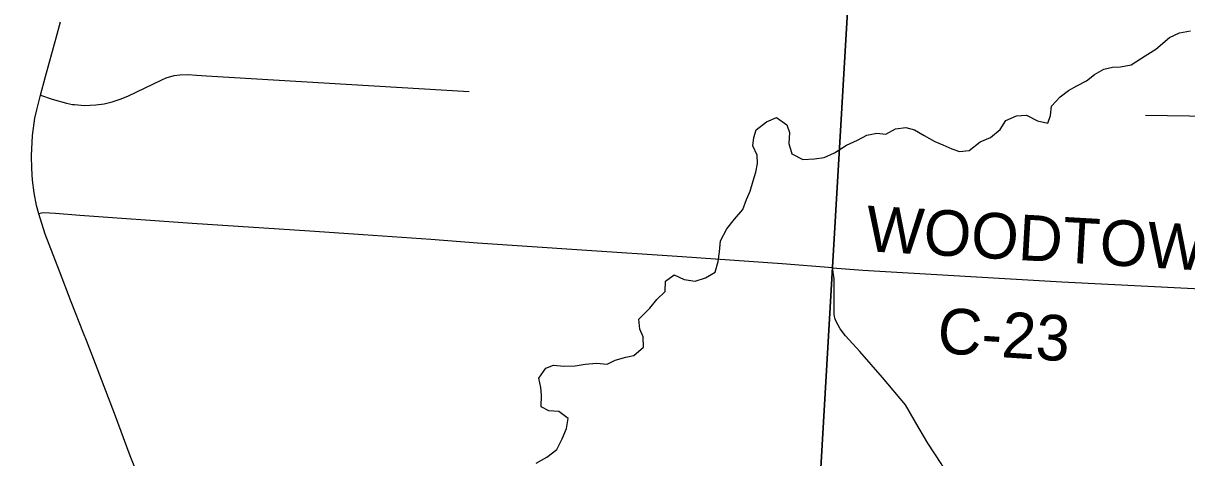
# Model space of a CAD drawing. Extents: x 114843 to 284848, y 317643 to 566895.
# Drawn here: x 241428 to 249076, y 468209 to 471065 of the extents above; entities that cross this region are included whole.
import ezdxf

# ---------------------------------------------------------------- set-up
doc = ezdxf.new("R2010")
doc.units = 0
for name, color, linetype in [('GM_X_County_Road', 7, 'Continuous'), ('GM_X_County_Road_Text', 7, 'Continuous'), ('GM_X_Minor_River', 7, 'Continuous'), ('GM_X_Township', 7, 'Continuous'), ('GM_X_Township_Road', 7, 'Continuous')]:
    doc.layers.add(name, color=color, linetype=linetype)

msp = doc.modelspace()

# ---------------------------------------------------------------- linework, layer by layer
at = {"layer": 'GM_X_County_Road'}
for points in [[(241824.3, 469028.7), (241744.3, 469232.5), (241665.9, 469436), (241573.2, 469678.5), (241530.5, 469812.4), (241516.4, 469866.9), (241500.1, 469950.4), (241489.3, 470033.1), (241483.7, 470109.5), (241481.9, 470193), (241489.2, 470326.5), (241504.7, 470440.9), (241517.1, 470496.5), (241541.5, 470591.3), (241574.6, 470714.5), (241644.5, 470969.4), (241672.8, 471074.3)], [(246748.6, 469457.5), (246416.7, 469482.9), (245758.7, 469528.4), (245100.5, 469572.2), (244413.2, 469618.3), (244108.4, 469642.8), (243663, 469673.5), (243311.4, 469698.2), (242539.3, 469749.3), (241800.7, 469801.7), (241639.7, 469814.3), (241562, 469818), (241547.3, 469817.5), (241530.5, 469812.4)], [(249172.2, 466323.3), (249063.1, 466363.5), (248980.9, 466406), (248896.3, 466491.2), (248453.1, 466955.8), (248220.3, 467207.1), (247667.7, 467831), (247598.7, 467928.7), (247462.1, 468170.9), (247373.4, 468304.4), (247316.9, 468401.6), (247226.6, 468555.8), (247075.6, 468736.9), (246927.1, 468908.1), (246833.4, 469011), (246798.7, 469056.4), (246772.3, 469104.4), (246763.8, 469126.6), (246759.1, 469152.6), (246758, 469177.1), (246758.9, 469225.8), (246759.6, 469385.8), (246748.6, 469457.5)], [(246748.6, 469457.5), (246947.3, 469442.5), (248256.3, 469364.5), (249907.4, 469281.7), (251225.8, 469232.2), (252682.2, 469153.5), (253298.1, 469118.9), (254488.1, 469052.8)], [(243677.3, 466531.8), (243578.3, 466629.2), (243443.8, 466782.5), (243258.3, 466960.1), (243039.2, 467185.9), (242879.4, 467353.2), (242746.3, 467485.4), (242454.9, 467785.5), (242342.3, 467901.2), (242264.7, 467977.6), (242204.5, 468055.1), (242165.9, 468133), (242131.1, 468222.2), (242027.9, 468498.6), (241902.5, 468826.2), (241843.3, 468980.2), (241824.3, 469028.7)]]:
    msp.add_lwpolyline(points, dxfattribs=at)
at = {"layer": 'GM_X_Minor_River'}
for points in [[(248300, 470623.2), (248353.6, 470653.9), (248417.3, 470686.7), (248470.8, 470727.4), (248532.4, 470762.1), (248588.2, 470776.8), (248640.2, 470777.4), (248712.1, 470792.2), (248803.4, 470851.3), (248872.9, 470894.2), (248964, 470971.4), (249027.7, 471002.2), (249101.5, 471015)], [(244799.7, 468173.2), (244869.3, 468212), (244936.7, 468262.9), (244969.9, 468333.4), (244999.1, 468401.8), (245010.4, 468466.1), (244949.9, 468513.5), (244883.9, 468516.8), (244833.5, 468544.3), (244834.7, 468620.4), (244830.1, 468670.4), (244817.4, 468732.4), (244862.7, 468797.1), (244914.5, 468817.7), (244982.5, 468810.4), (245056.5, 468813.3), (245122.4, 468824), (245196.3, 468830.9), (245266.4, 468823.6), (245318.1, 468850.3), (245389.9, 468869.1), (245441.7, 468881.7), (245505.1, 468934.5), (245502.4, 469002.6), (245481.8, 469054.5), (245475, 469120.5), (245546.2, 469191.5), (245593.6, 469248.1), (245647, 469300.8), (245650.2, 469369), (245707.8, 469411.7), (245772.1, 469380.4), (245844.2, 469369.2), (245912, 469392), (245975.6, 469428.7), (245996.8, 469499.1), (246004.1, 469561.3), (246011.2, 469635.5), (246052.3, 469714.2), (246103.6, 469776.9), (246158.9, 469841.6), (246182.2, 469906), (246207.6, 469960.4), (246226.8, 470028.7), (246244.1, 470087), (246255.5, 470143.2), (246252.9, 470197.3), (246224.2, 470259.1), (246229.6, 470313.3), (246247, 470363.6), (246314.4, 470416.4), (246380.1, 470445.2), (246446.6, 470397.9), (246465.2, 470346), (246460, 470273.8), (246480.8, 470205.9), (246553.2, 470168.6), (246629.1, 470173.5), (246693, 470182.3), (246760.7, 470213.1), (246840.1, 470264.1), (246911.7, 470296.9), (246973.4, 470329.7), (247039.2, 470342.5), (247097.3, 470335.1), (247160.9, 470369.9), (247230.8, 470378.7), (247287, 470365.3), (247351.4, 470327.9), (247419.8, 470288.7), (247474.1, 470265.2), (247532.4, 470239.8), (247582.6, 470222.4), (247646.5, 470229.1), (247717.8, 470286), (247785.5, 470314.8), (247850.9, 470365.7), (247888.2, 470426.2), (247957.9, 470457), (248023.8, 470459.8), (248094.3, 470422.5), (248162.4, 470407.2), (248181.8, 470457.6), (248187.2, 470519.7), (248244.5, 470580.5), (248300, 470623.2)]]:
    msp.add_lwpolyline(points, dxfattribs=at)
at = {"layer": 'GM_X_Township'}
for points in [[(228383.1, 476865.8), (229996.4, 476778.2), (230070.4, 476774.7), (231018.8, 476721.9), (232412.6, 476644.2), (232611.4, 476632.9), (233003.8, 476609.7), (233276.2, 476593.3), (233399.1, 476583.1), (233678.6, 476569.3), (235207.1, 476483.9), (241664, 476077.8), (247114.2, 475705.3), (246747.5, 469460.4), (246313.3, 461995.2), (246222, 459764.3), (246147, 458212.5), (246128.9, 457752.6), (246127.2, 457698.8), (246051, 456572.6), (246001.6, 455795.6), (245987.9, 455360.8), (245731, 450156)], [(249347.6, 447986.8), (245634.3, 448192.1), (245731, 450156), (245987.9, 455360.8), (246001.6, 455795.6), (246051, 456572.6), (246127.2, 457698.8), (246128.9, 457752.6), (246147, 458212.5), (246222, 459764.3), (246313.3, 461995.2), (246747.5, 469460.4), (247114.2, 475705.3), (254479.2, 475238.9)]]:
    msp.add_lwpolyline(points, dxfattribs=at)
at = {"layer": 'GM_X_Township_Road'}
for points in [[(241541.5, 470591.3), (241617.4, 470566.2), (241711.7, 470539.5), (241752.2, 470530.3), (241764.6, 470530), (241829.8, 470525), (241906, 470527.9), (241960, 470535.6), (242013.1, 470548), (242064.9, 470564.9), (242115.8, 470586.6), (242338.4, 470693.3), (242367.9, 470705.8), (242420.8, 470720.9), (242457.1, 470726.4), (242512.2, 470727.3), (242566.7, 470724.4), (242632.7, 470719.8), (244359.5, 470616.4)], [(248804.4, 470459.9), (249961.9, 470443.5), (250760.5, 470432.1)]]:
    msp.add_lwpolyline(points, dxfattribs=at)

# ---------------------------------------------------------------- texts
at = {"layer": 'GM_X_County_Road_Text'}
for s, rotation, p in [('WOODTOWN', 356.70602, (246962.3, 469566.7)), ('C-23', 356.3053, (247431.4, 468897.3))]:
    msp.add_text(s, height=300, rotation=rotation, dxfattribs=at).set_placement(p)

doc.saveas('drawing.dxf')
